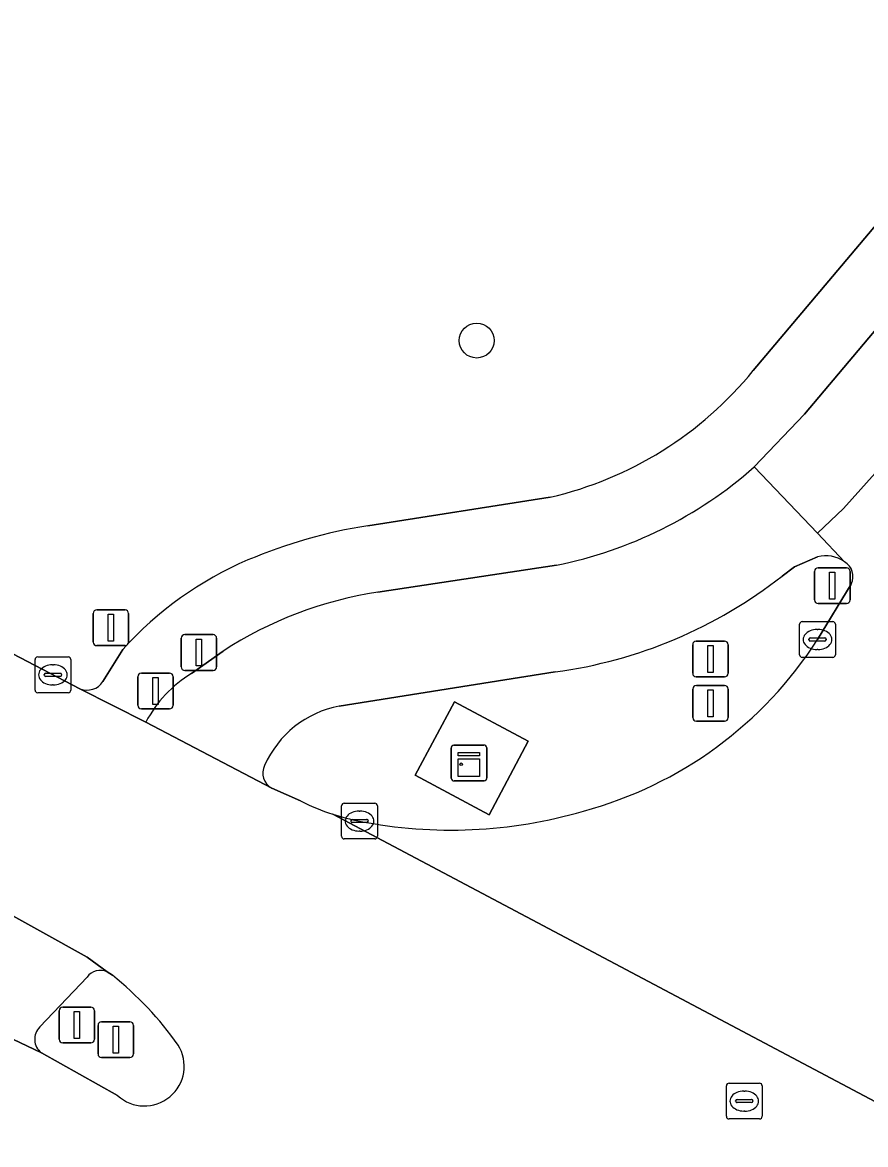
# Model space of a CAD drawing. Extents: x 156412 to 157779, y 382335 to 383768.
# Drawn here: x 157552.74 to 157576.32, y 382517 to 382548.38 of the extents above; entities that cross this region are included whole.
import ezdxf

# ---------------------------------------------------------------- set-up
doc = ezdxf.new("R2010")
doc.units = 0
for name, color, linetype in [('IMGEO_Boom', 7, 'Continuous'), ('IMGEO_Drukknoppaal', 7, 'Continuous'), ('IMGEO_Fietspad_gesloten', 7, 'Continuous'), ('IMGEO_Groenvoorziening', 7, 'Continuous'), ('IMGEO_Kast', 7, 'Continuous'), ('IMGEO_Kolk', 7, 'Continuous'), ('IMGEO_Lichtmast', 7, 'Continuous'), ('IMGEO_Rijbaan_lokaal_gesloten', 7, 'Continuous'), ('IMGEO_Rijbaan_regionaal_gesloten', 7, 'Continuous'), ('IMGEO_Rioolput', 7, 'Continuous'), ('IMGEO_Terreindeel_open', 7, 'Continuous'), ('IMGEO_Verkeersbordpaal', 7, 'Continuous'), ('IMGEO_Verkeerseiland_groen', 7, 'Continuous'), ('IMGEO_Verkeersregelinstallatiepaal', 7, 'Continuous'), ('IMGEO_Voetpad_open', 7, 'Continuous')]:
    doc.layers.add(name, color=color, linetype=linetype)

msp = doc.modelspace()

# ---------------------------------------------------------------- linework, layer by layer
at = {"layer": 'IMGEO_Boom'}
msp.add_circle((157565.444, 382539.483), 0.489, dxfattribs=at)
at = {"layer": 'IMGEO_Drukknoppaal'}
for p, q in [((157557.181, 382530.359), (157557.181, 382531.159)), ((157557.181, 382531.159), (157557.181, 382530.359)), ((157557.281, 382531.259), (157558.071, 382531.259)), ((157558.071, 382531.259), (157557.281, 382531.259)), ((157558.171, 382531.159), (157558.171, 382530.359)), ((157558.171, 382530.359), (157558.171, 382531.159)), ((157558.071, 382530.259), (157557.281, 382530.259)), ((157557.281, 382530.259), (157558.071, 382530.259))]:
    msp.add_line(p, q, dxfattribs=at)
msp.add_lwpolyline([(157557.601, 382531.134), (157557.751, 382531.134), (157557.751, 382530.384), (157557.601, 382530.384), (157557.601, 382531.134)], dxfattribs=at)
for centre, start, end in [((157557.281, 382531.159), 90, 180), ((157557.281, 382531.159), 90, 180), ((157558.071, 382531.159), 0, 90), ((157558.071, 382531.159), 360, 90), ((157557.281, 382530.359), 180, 270), ((157557.281, 382530.359), 180, 270), ((157558.071, 382530.359), 270, 0), ((157558.071, 382530.359), 270, 0)]:
    msp.add_arc(centre, 0.1, start, end, dxfattribs=at)
at = {"layer": 'IMGEO_Fietspad_gesloten'}
for points in [[(157575.727, 382533.297), (157574.97, 382534.092), (157573.203, 382535.949)], [(157573.985, 382532.895), (157574.333, 382533.159), (157574.978, 382533.433)], [(157567.673, 382533.204), (157562.674, 382532.444)], [(157558.349, 382530.797), (157557.469, 382530.171)], [(157561.6, 382529.263), (157567.64, 382530.219)], [(157556.193, 382528.815), (157559.71, 382526.971)], [(157555.11, 382521.832), (157554.547, 382522.239), (157551.807, 382523.761), (157549.648, 382521.289), (157553.268, 382519.57)], [(157553.223, 382520.289), (157554.547, 382521.683)]]:
    msp.add_lwpolyline(points, dxfattribs=at)
for centre, radius, start, end in [((157565.352, 382544.822), 11.848, 281.2968, 311.5013), ((157575.212, 382532.592), 0.873, 53.8482, 105.569), ((157565.909, 382543.183), 13.079, 277.604, 308.1311), ((157564.312, 382521.641), 10.926, 98.6206, 123.074), ((157559.263, 382527.205), 3.467, 121.1626, 152.3193), ((157562.146, 382526.433), 2.882, 100.9212, 156.09), ((157559.939, 382527.39), 0.478, 153.7666, 241.2932), ((157554.923, 382521.4), 0.471, 66.643, 143.0044), ((157553.559, 382519.949), 0.478, 134.665, 232.4976)]:
    msp.add_arc(centre, radius, start, end, dxfattribs=at)
at = {"layer": 'IMGEO_Groenvoorziening'}
for points in [[(157573.178, 382538.646), (157581.389, 382548.375), (157582.15, 382549.421), (157579.061, 382552.222), (157573.89, 382554.332), (157569.084, 382555.278), (157561.292, 382556.515), (157551.898, 382559.134), (157535.336, 382568.18), (157524.193, 382574.073), (157513.741, 382577.738), (157500.413, 382580.775), (157497.566, 382582.035), (157495.132, 382583.484), (157492.717, 382585.784)], [(157447.357, 382585.624), (157554.348, 382529.747)], [(157562.395, 382534.305), (157567.497, 382535.102)], [(157554.991, 382529.948), (157555.548, 382530.845)]]:
    msp.add_lwpolyline(points, dxfattribs=at)
for centre, radius, start, end in [((157565.167, 382545.163), 10.327, 283.0415, 320.8731), ((157564.641, 382520.102), 14.379, 98.9873, 112.9125), ((157562.988, 382524.144), 10.013, 113.2036, 137.9927), ((157554.548, 382530.237), 0.529, 247.8015, 326.9167)]:
    msp.add_arc(centre, radius, start, end, dxfattribs=at)
at = {"layer": 'IMGEO_Kast'}
for p, q in [((157564.727, 382527.245), (157564.727, 382528.086)), ((157564.727, 382528.086), (157564.727, 382527.245)), ((157564.802, 382528.17), (157565.643, 382528.17)), ((157565.643, 382528.17), (157564.802, 382528.17)), ((157565.727, 382528.095), (157565.727, 382527.254)), ((157565.727, 382527.254), (157565.727, 382528.095)), ((157565.652, 382527.17), (157564.811, 382527.17)), ((157564.811, 382527.17), (157565.652, 382527.17))]:
    msp.add_line(p, q, dxfattribs=at)
for points in [[(157564.922, 382527.96), (157565.522, 382527.96), (157565.522, 382527.875), (157564.922, 382527.875), (157564.922, 382527.96)], [(157564.922, 382527.785), (157565.522, 382527.785), (157565.522, 382527.296), (157564.922, 382527.296), (157564.922, 382527.785)]]:
    msp.add_lwpolyline(points, dxfattribs=at)
msp.add_circle((157565.006, 382527.634), 0.0377, dxfattribs=at)
for centre, start, end in [((157564.805, 382528.092), 92.4484, 184.2845), ((157564.805, 382528.092), 92.4484, 184.2845), ((157565.649, 382528.092), 2.4484, 94.2845), ((157565.649, 382528.092), 2.4484, 94.2845), ((157564.805, 382527.248), 182.4484, 274.2845), ((157564.805, 382527.248), 182.4484, 274.2845), ((157565.649, 382527.248), 272.4484, 4.2845), ((157565.649, 382527.248), 272.4484, 4.2845)]:
    msp.add_arc(centre, 0.0779, start, end, dxfattribs=at)
at = {"layer": 'IMGEO_Kolk'}
for p, q in [((157574.474, 382530.697), (157574.474, 382531.549)), ((157574.549, 382531.623), (157575.401, 382531.623)), ((157574.962, 382531.403), (157574.987, 382531.403)), ((157575.475, 382531.549), (157575.475, 382530.697)), ((157574.733, 382531.117), (157574.733, 382531.129)), ((157575.171, 382531.08), (157574.773, 382531.08)), ((157574.776, 382531.166), (157575.174, 382531.166)), ((157575.217, 382531.129), (157575.217, 382531.117)), ((157574.985, 382530.843), (157574.96, 382530.843)), ((157553.091, 382529.709), (157553.091, 382530.561)), ((157553.166, 382530.635), (157554.018, 382530.635)), ((157553.579, 382530.415), (157553.604, 382530.415)), ((157554.092, 382530.561), (157554.092, 382529.709)), ((157575.401, 382530.623), (157574.549, 382530.623)), ((157553.35, 382530.129), (157553.35, 382530.141)), ((157553.393, 382530.178), (157553.791, 382530.178)), ((157553.834, 382530.141), (157553.834, 382530.129)), ((157553.788, 382530.092), (157553.39, 382530.092)), ((157553.602, 382529.855), (157553.577, 382529.855)), ((157554.018, 382529.635), (157553.166, 382529.635)), ((157561.666, 382525.62), (157561.666, 382526.472)), ((157561.741, 382526.546), (157562.593, 382526.546)), ((157562.667, 382526.472), (157562.667, 382525.62)), ((157561.925, 382526.04), (157561.925, 382526.052)), ((157561.968, 382526.089), (157562.366, 382526.089)), ((157562.154, 382526.326), (157562.179, 382526.326)), ((157562.409, 382526.052), (157562.409, 382526.04)), ((157562.363, 382526.003), (157561.965, 382526.003)), ((157562.177, 382525.766), (157562.152, 382525.766)), ((157562.593, 382525.546), (157561.741, 382525.546))]:
    msp.add_line(p, q, dxfattribs=at)
for points in [[(157574.474, 382530.697), (157574.474, 382531.549)], [(157574.549, 382531.623), (157575.401, 382531.623)], [(157575.475, 382531.549), (157575.475, 382530.697)], [(157553.091, 382529.709), (157553.091, 382530.561)], [(157553.166, 382530.635), (157554.018, 382530.635)], [(157554.092, 382530.561), (157554.092, 382529.709)], [(157575.401, 382530.623), (157574.549, 382530.623)], [(157554.018, 382529.635), (157553.166, 382529.635)], [(157561.666, 382525.62), (157561.666, 382526.472)], [(157561.741, 382526.546), (157562.593, 382526.546)], [(157562.667, 382526.472), (157562.667, 382525.62)], [(157562.593, 382525.546), (157561.741, 382525.546)]]:
    msp.add_lwpolyline(points, dxfattribs=at)
for centre, radius, start, end in [((157574.551, 382531.547), 0.0765, 91.552, 178.448), ((157574.551, 382531.547), 0.0765, 91.552, 178.448), ((157575.399, 382531.547), 0.0765, 1.552, 88.448), ((157575.399, 382531.547), 0.0765, 1.552, 88.448), ((157574.773, 382531.126), 0.0403, 85.8775, 175.7526), ((157574.77, 382531.116), 0.0366, 178.938, 274.7102), ((157575.174, 382531.123), 0.043, 264.8664, 352.4533), ((157575.178, 382531.128), 0.0386, 1.7309, 96.639), ((157553.168, 382530.559), 0.0765, 91.552, 178.448), ((157553.168, 382530.559), 0.0765, 91.552, 178.448), ((157554.016, 382530.559), 0.0765, 1.552, 88.448), ((157554.016, 382530.559), 0.0765, 1.552, 88.448), ((157574.551, 382530.699), 0.0765, 181.552, 268.448), ((157574.551, 382530.699), 0.0765, 181.552, 268.448), ((157575.399, 382530.699), 0.0765, 271.552, 358.448), ((157575.399, 382530.699), 0.0765, 271.552, 358.448), ((157553.39, 382530.138), 0.0403, 85.8775, 175.7526), ((157553.387, 382530.128), 0.0366, 178.938, 274.7102), ((157553.791, 382530.135), 0.043, 264.8664, 352.4533), ((157553.795, 382530.14), 0.0386, 1.7309, 96.639), ((157553.168, 382529.711), 0.0765, 181.552, 268.448), ((157553.168, 382529.711), 0.0765, 181.552, 268.448), ((157554.016, 382529.711), 0.0765, 271.552, 358.448), ((157554.016, 382529.711), 0.0765, 271.552, 358.448), ((157561.743, 382526.47), 0.0765, 91.552, 178.448), ((157561.743, 382526.47), 0.0765, 91.552, 178.448), ((157562.591, 382526.47), 0.0765, 1.552, 88.448), ((157562.591, 382526.47), 0.0765, 1.552, 88.448), ((157561.965, 382526.049), 0.0403, 85.8775, 175.7526), ((157561.962, 382526.039), 0.0366, 178.938, 274.7102), ((157562.366, 382526.046), 0.043, 264.8664, 352.4533), ((157562.37, 382526.051), 0.0386, 1.7309, 96.639), ((157561.743, 382525.622), 0.0765, 181.552, 268.448), ((157561.743, 382525.622), 0.0765, 181.552, 268.448), ((157562.591, 382525.622), 0.0765, 271.552, 358.448), ((157562.591, 382525.622), 0.0765, 271.552, 358.448)]:
    msp.add_arc(centre, radius, start, end, dxfattribs=at)
for centre, major_axis, ratio, start_param, end_param in [((157574.961, 382531.123), (-0.387, 0.002), 0.722429, 4.712389, 7.853982), ((157574.986, 382531.123), (-0.39, 0.002), 0.717154, 1.570796, 4.712389), ((157553.578, 382530.135), (-0.387, 0.002), 0.722429, 4.712389, 7.853982), ((157553.603, 382530.135), (-0.39, 0.002), 0.717154, 1.570796, 4.712389), ((157562.153, 382526.046), (-0.387, 0.002), 0.722429, 4.712389, 7.853982), ((157562.178, 382526.046), (-0.39, 0.002), 0.717154, 1.570796, 4.712389)]:
    msp.add_ellipse(centre, major_axis=major_axis, ratio=ratio, start_param=start_param, end_param=end_param, dxfattribs=at)
at = {"layer": 'IMGEO_Lichtmast'}
for p, q in [((157553.765, 382519.944), (157553.765, 382520.744)), ((157553.765, 382520.744), (157553.765, 382519.944)), ((157553.865, 382520.844), (157554.655, 382520.844)), ((157554.655, 382520.844), (157553.865, 382520.844)), ((157554.755, 382520.744), (157554.755, 382519.944)), ((157554.755, 382519.944), (157554.755, 382520.744)), ((157554.655, 382519.844), (157553.865, 382519.844)), ((157553.865, 382519.844), (157554.655, 382519.844))]:
    msp.add_line(p, q, dxfattribs=at)
msp.add_lwpolyline([(157554.185, 382520.719), (157554.335, 382520.719), (157554.335, 382519.969), (157554.185, 382519.969), (157554.185, 382520.719)], dxfattribs=at)
for centre, start, end in [((157553.865, 382520.744), 90, 180), ((157553.865, 382520.744), 90, 180), ((157554.655, 382520.744), 0, 90), ((157554.655, 382520.744), 360, 90), ((157553.865, 382519.944), 180, 270), ((157553.865, 382519.944), 180, 270), ((157554.655, 382519.944), 270, 0), ((157554.655, 382519.944), 270, 0)]:
    msp.add_arc(centre, 0.1, start, end, dxfattribs=at)
at = {"layer": 'IMGEO_Rijbaan_lokaal_gesloten'}
msp.add_lwpolyline([(157593.539, 382564.895), (157592.231, 382565.566), (157587.698, 382556.372), (157583.975, 382548.79), (157583.257, 382547.69), (157574.608, 382537.428), (157573.203, 382535.949), (157574.97, 382534.092), (157575.7, 382534.786), (157578.196, 382537.575), (157584.985, 382547.01)], close=True, dxfattribs=at)
for points in [[(157598.624, 382562.287), (157593.539, 382564.895), (157584.985, 382547.01), (157578.196, 382537.575), (157575.7, 382534.786), (157574.97, 382534.092), (157575.727, 382533.297)], [(157575.915, 382532.674), (157574.975, 382531.123)], [(157561.419, 382526.238), (157587.432, 382512.456)]]:
    msp.add_lwpolyline(points, dxfattribs=at)
for centre, radius, start, end in [((157575.492, 382532.886), 0.473, 333.3725, 60.2115), ((157565.498, 382537.19), 11.252, 285.1032, 327.3741), ((157563.29, 382531.974), 6.033, 251.9343, 259.2734), ((157564.73, 382538.898), 13.105, 258.7212, 286.3984)]:
    msp.add_arc(centre, radius, start, end, dxfattribs=at)
at = {"layer": 'IMGEO_Rijbaan_regionaal_gesloten'}
for points in [[(157560.515, 382526.61), (157559.71, 382526.971), (157556.193, 382528.815), (157554.348, 382529.747), (157447.357, 382585.624), (157434.634, 382592.268), (157431.659, 382593.968), (157399.4, 382610.821), (157396.321, 382612.391), (157383.067, 382619.409)], [(157519.516, 382540.685), (157549.866, 382524.732), (157551.807, 382523.761), (157554.547, 382522.239), (157555.11, 382521.832), (157555.254, 382521.735)], [(157555.399, 382518.372), (157553.268, 382519.57), (157549.648, 382521.289), (157547.919, 382522.224), (157529.527, 382531.714)], [(157612.905, 382499.174), (157587.432, 382512.456), (157561.419, 382526.238)]]:
    msp.add_lwpolyline(points, dxfattribs=at)
for centre, radius, start, end in [((157563.187, 382531.82), 5.855, 242.8443, 252.421), ((157549.289, 382514.267), 9.557, 35.2611, 51.3829), ((157556.15, 382519.193), 1.113, 227.5334, 32.131)]:
    msp.add_arc(centre, radius, start, end, dxfattribs=at)
at = {"layer": 'IMGEO_Rioolput'}
for p, q in [((157572.426, 382517.791), (157572.426, 382518.643)), ((157572.501, 382518.717), (157573.353, 382518.717)), ((157572.914, 382518.497), (157572.939, 382518.497)), ((157573.427, 382518.643), (157573.427, 382517.791)), ((157572.685, 382518.211), (157572.685, 382518.223)), ((157573.123, 382518.174), (157572.725, 382518.174)), ((157572.728, 382518.26), (157573.126, 382518.26)), ((157573.169, 382518.223), (157573.169, 382518.211)), ((157572.937, 382517.937), (157572.912, 382517.937)), ((157573.353, 382517.717), (157572.501, 382517.717))]:
    msp.add_line(p, q, dxfattribs=at)
for points in [[(157572.426, 382517.791), (157572.426, 382518.643)], [(157572.501, 382518.717), (157573.353, 382518.717)], [(157573.427, 382518.643), (157573.427, 382517.791)], [(157573.353, 382517.717), (157572.501, 382517.717)]]:
    msp.add_lwpolyline(points, dxfattribs=at)
for centre, radius, start, end in [((157572.503, 382518.641), 0.0765, 91.552, 178.448), ((157572.503, 382518.641), 0.0765, 91.552, 178.448), ((157573.351, 382518.641), 0.0765, 1.552, 88.448), ((157573.351, 382518.641), 0.0765, 1.552, 88.448), ((157572.725, 382518.22), 0.0403, 85.8775, 175.7526), ((157572.722, 382518.21), 0.0366, 178.938, 274.7102), ((157573.126, 382518.217), 0.043, 264.8664, 352.4533), ((157573.13, 382518.222), 0.0386, 1.7309, 96.639), ((157572.503, 382517.793), 0.0765, 181.552, 268.448), ((157572.503, 382517.793), 0.0765, 181.552, 268.448), ((157573.351, 382517.793), 0.0765, 271.552, 358.448), ((157573.351, 382517.793), 0.0765, 271.552, 358.448)]:
    msp.add_arc(centre, radius, start, end, dxfattribs=at)
for centre, major_axis, ratio, start_param, end_param in [((157572.913, 382518.217), (-0.387, 0.002), 0.722429, 4.712389, 7.853982), ((157572.938, 382518.217), (-0.39, 0.002), 0.717154, 1.570796, 4.712389)]:
    msp.add_ellipse(centre, major_axis=major_axis, ratio=ratio, start_param=start_param, end_param=end_param, dxfattribs=at)
at = {"layer": 'IMGEO_Terreindeel_open'}
msp.add_lwpolyline([(157565.788, 382526.225), (157566.886, 382528.28), (157564.819, 382529.385), (157563.721, 382527.33)], close=True, dxfattribs=at)
at = {"layer": 'IMGEO_Verkeersbordpaal'}
for p, q in [((157574.893, 382532.229), (157574.893, 382533.029)), ((157574.893, 382533.029), (157574.893, 382532.229)), ((157574.993, 382533.129), (157575.783, 382533.129)), ((157575.783, 382533.129), (157574.993, 382533.129)), ((157575.883, 382533.029), (157575.883, 382532.229)), ((157575.883, 382532.229), (157575.883, 382533.029)), ((157575.783, 382532.129), (157574.993, 382532.129)), ((157574.993, 382532.129), (157575.783, 382532.129)), ((157554.718, 382531.052), (157554.718, 382531.852)), ((157554.718, 382531.852), (157554.718, 382531.052)), ((157554.818, 382531.952), (157555.608, 382531.952)), ((157555.608, 382531.952), (157554.818, 382531.952)), ((157555.708, 382531.852), (157555.708, 382531.052)), ((157555.708, 382531.052), (157555.708, 382531.852)), ((157571.583, 382531.078), (157572.373, 382531.078)), ((157572.373, 382531.078), (157571.583, 382531.078)), ((157555.608, 382530.952), (157554.818, 382530.952)), ((157554.818, 382530.952), (157555.608, 382530.952)), ((157571.483, 382530.178), (157571.483, 382530.978)), ((157571.483, 382530.978), (157571.483, 382530.178)), ((157572.473, 382530.978), (157572.473, 382530.178)), ((157572.473, 382530.178), (157572.473, 382530.978)), ((157572.373, 382530.078), (157571.583, 382530.078)), ((157571.583, 382530.078), (157572.373, 382530.078))]:
    msp.add_line(p, q, dxfattribs=at)
for points in [[(157575.313, 382533.004), (157575.463, 382533.004), (157575.463, 382532.254), (157575.313, 382532.254), (157575.313, 382533.004)], [(157555.138, 382531.827), (157555.288, 382531.827), (157555.288, 382531.077), (157555.138, 382531.077), (157555.138, 382531.827)], [(157571.903, 382530.953), (157572.053, 382530.953), (157572.053, 382530.203), (157571.903, 382530.203), (157571.903, 382530.953)]]:
    msp.add_lwpolyline(points, dxfattribs=at)
for centre, start, end in [((157574.993, 382533.029), 90, 180), ((157574.993, 382533.029), 90, 180), ((157575.783, 382533.029), 0, 90), ((157575.783, 382533.029), 360, 90), ((157574.993, 382532.229), 180, 270), ((157574.993, 382532.229), 180, 270), ((157575.783, 382532.229), 270, 0), ((157575.783, 382532.229), 270, 0), ((157554.818, 382531.852), 90, 180), ((157554.818, 382531.852), 90, 180), ((157555.608, 382531.852), 0, 90), ((157555.608, 382531.852), 360, 90), ((157554.818, 382531.052), 180, 270), ((157554.818, 382531.052), 180, 270), ((157555.608, 382531.052), 270, 0), ((157555.608, 382531.052), 270, 0), ((157571.583, 382530.978), 90, 180), ((157571.583, 382530.978), 90, 180), ((157572.373, 382530.978), 0, 90), ((157572.373, 382530.978), 360, 90), ((157571.583, 382530.178), 180, 270), ((157571.583, 382530.178), 180, 270), ((157572.373, 382530.178), 270, 0), ((157572.373, 382530.178), 270, 0)]:
    msp.add_arc(centre, 0.1, start, end, dxfattribs=at)
at = {"layer": 'IMGEO_Verkeerseiland_groen'}
for points in [[(157574.978, 382533.433), (157574.333, 382533.159), (157573.985, 382532.895)], [(157574.975, 382531.123), (157575.915, 382532.674)], [(157567.64, 382530.219), (157561.6, 382529.263)], [(157559.71, 382526.971), (157560.515, 382526.61)], [(157554.547, 382521.683), (157553.223, 382520.289)], [(157555.254, 382521.735), (157555.11, 382521.832)], [(157553.268, 382519.57), (157555.399, 382518.372)]]:
    msp.add_lwpolyline(points, dxfattribs=at)
msp.add_lwpolyline([(157565.788, 382526.225), (157563.721, 382527.33), (157564.819, 382529.385), (157566.886, 382528.28)], close=True, dxfattribs=at)
for centre, radius, start, end in [((157575.212, 382532.592), 0.873, 53.8482, 105.569), ((157575.492, 382532.886), 0.473, 333.3725, 60.2115), ((157565.909, 382543.183), 13.079, 277.604, 308.1311), ((157565.498, 382537.19), 11.252, 285.1032, 327.3741), ((157562.146, 382526.433), 2.882, 100.9212, 156.09), ((157559.939, 382527.39), 0.478, 153.7666, 241.2932), ((157563.187, 382531.82), 5.855, 242.8443, 252.421), ((157563.29, 382531.974), 6.033, 251.9343, 259.2734), ((157564.73, 382538.898), 13.105, 258.7212, 286.3984), ((157554.923, 382521.4), 0.471, 66.643, 143.0044), ((157549.289, 382514.267), 9.557, 35.2611, 51.3829), ((157553.559, 382519.949), 0.478, 134.665, 232.4976), ((157556.15, 382519.193), 1.113, 227.5334, 32.131)]:
    msp.add_arc(centre, radius, start, end, dxfattribs=at)
at = {"layer": 'IMGEO_Verkeersregelinstallatiepaal'}
for p, q in [((157556.065, 382530.183), (157556.855, 382530.183)), ((157556.855, 382530.183), (157556.065, 382530.183)), ((157555.965, 382529.283), (157555.965, 382530.083)), ((157555.965, 382530.083), (157555.965, 382529.283)), ((157556.955, 382530.083), (157556.955, 382529.283)), ((157556.955, 382529.283), (157556.955, 382530.083)), ((157571.586, 382529.838), (157572.376, 382529.838)), ((157572.376, 382529.838), (157571.586, 382529.838)), ((157571.486, 382528.938), (157571.486, 382529.738)), ((157571.486, 382529.738), (157571.486, 382528.938)), ((157572.476, 382529.738), (157572.476, 382528.938)), ((157572.476, 382528.938), (157572.476, 382529.738)), ((157556.855, 382529.183), (157556.065, 382529.183)), ((157556.065, 382529.183), (157556.855, 382529.183)), ((157572.376, 382528.838), (157571.586, 382528.838)), ((157571.586, 382528.838), (157572.376, 382528.838)), ((157554.954, 382520.434), (157555.744, 382520.434)), ((157555.744, 382520.434), (157554.954, 382520.434)), ((157554.854, 382519.534), (157554.854, 382520.334)), ((157554.854, 382520.334), (157554.854, 382519.534)), ((157555.844, 382520.334), (157555.844, 382519.534)), ((157555.844, 382519.534), (157555.844, 382520.334)), ((157555.744, 382519.434), (157554.954, 382519.434)), ((157554.954, 382519.434), (157555.744, 382519.434))]:
    msp.add_line(p, q, dxfattribs=at)
for points in [[(157556.385, 382530.058), (157556.535, 382530.058), (157556.535, 382529.308), (157556.385, 382529.308), (157556.385, 382530.058)], [(157571.906, 382529.713), (157572.056, 382529.713), (157572.056, 382528.963), (157571.906, 382528.963), (157571.906, 382529.713)], [(157555.274, 382520.309), (157555.424, 382520.309), (157555.424, 382519.559), (157555.274, 382519.559), (157555.274, 382520.309)]]:
    msp.add_lwpolyline(points, dxfattribs=at)
for centre, start, end in [((157556.065, 382530.083), 90, 180), ((157556.065, 382530.083), 90, 180), ((157556.855, 382530.083), 0, 90), ((157556.855, 382530.083), 360, 90), ((157571.586, 382529.738), 90, 180), ((157571.586, 382529.738), 90, 180), ((157572.376, 382529.738), 0, 90), ((157572.376, 382529.738), 360, 90), ((157556.065, 382529.283), 180, 270), ((157556.065, 382529.283), 180, 270), ((157556.855, 382529.283), 270, 0), ((157556.855, 382529.283), 270, 0), ((157571.586, 382528.938), 180, 270), ((157571.586, 382528.938), 180, 270), ((157572.376, 382528.938), 270, 0), ((157572.376, 382528.938), 270, 0), ((157554.954, 382520.334), 90, 180), ((157554.954, 382520.334), 90, 180), ((157555.744, 382520.334), 0, 90), ((157555.744, 382520.334), 360, 90), ((157554.954, 382519.534), 180, 270), ((157554.954, 382519.534), 180, 270), ((157555.744, 382519.534), 270, 0), ((157555.744, 382519.534), 270, 0)]:
    msp.add_arc(centre, 0.1, start, end, dxfattribs=at)
at = {"layer": 'IMGEO_Voetpad_open'}
for points in [[(157619.001, 382620.92), (157623.243, 382630.16), (157621.801, 382630.842), (157617.451, 382621.599), (157614.634, 382615.599), (157612.908, 382611.921), (157611.767, 382609.497), (157592.856, 382571.22), (157591.04, 382567.438), (157585.985, 382557.189), (157582.928, 382550.997), (157582.15, 382549.421), (157581.389, 382548.375), (157573.178, 382538.646)], [(157573.203, 382535.949), (157574.608, 382537.428), (157583.257, 382547.69), (157583.975, 382548.79), (157587.698, 382556.372), (157592.231, 382565.566), (157612.686, 382607.69), (157613.775, 382609.934), (157614.36, 382611.13), (157616.18, 382614.932), (157619.001, 382620.92)], [(157567.497, 382535.102), (157562.395, 382534.305)], [(157562.674, 382532.444), (157567.673, 382533.204)], [(157555.548, 382530.845), (157554.991, 382529.948)], [(157557.469, 382530.171), (157558.349, 382530.797)], [(157554.348, 382529.747), (157556.193, 382528.815)]]:
    msp.add_lwpolyline(points, dxfattribs=at)
for centre, radius, start, end in [((157565.167, 382545.163), 10.327, 283.0415, 320.8731), ((157565.352, 382544.822), 11.848, 281.2968, 311.5013), ((157564.641, 382520.102), 14.379, 98.9873, 112.9125), ((157562.988, 382524.144), 10.013, 113.2036, 137.9927), ((157564.312, 382521.641), 10.926, 98.6206, 123.074), ((157559.263, 382527.205), 3.467, 121.1626, 152.3193), ((157554.548, 382530.237), 0.529, 247.8015, 326.9167)]:
    msp.add_arc(centre, radius, start, end, dxfattribs=at)

doc.saveas('drawing.dxf')
